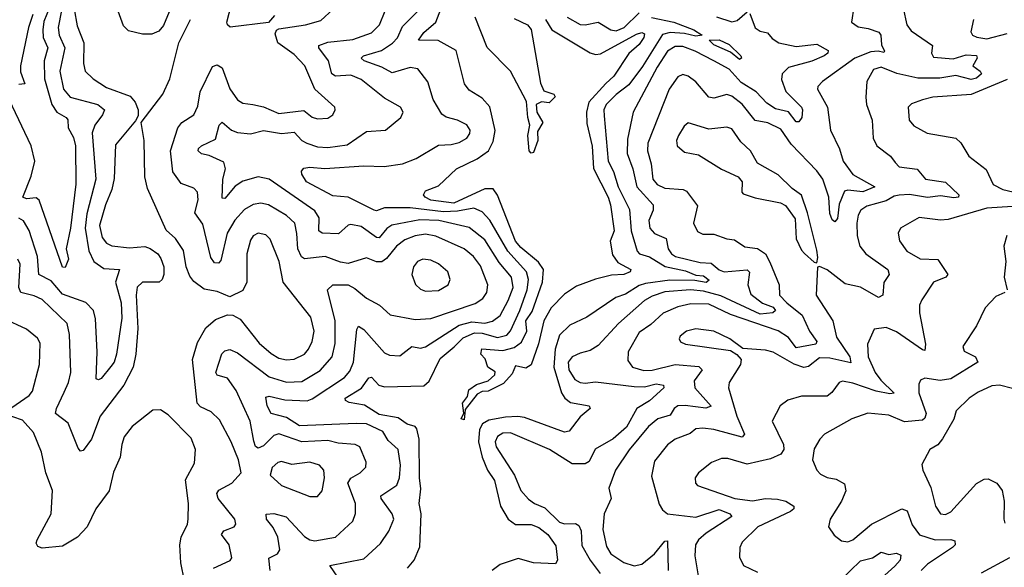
# Model space of a CAD drawing. Extents: x 1552294 to 1694791, y 811929 to 917222.
# Tile 535 of 643: x 1641398 to 1645223, y 904628 to 906755. Entities that reach past the tile are written whole.
import ezdxf

# ---------------------------------------------------------------- set-up
doc = ezdxf.new("R2010")
doc.units = 0

msp = doc.modelspace()

# ---------------------------------------------------------------- linework, layer by layer
at = {"layer": '0CON10XD'}
for points in [[(1641985, 906800.8), (1641957.6, 906732.4), (1641939.4, 906710.6), (1641911.5, 906698.5), (1641875, 906698.3), (1641821.2, 906711.2), (1641801.5, 906731.5), (1641750, 906875)], [(1643295.9, 905664.1), (1643315.2, 905715), (1643308.9, 905755), (1643261.4, 905811.4), (1643205, 905900.3), (1643145, 905947.4), (1643027.1, 905975), (1642952.6, 905977.4), (1642843.7, 905956.3), (1642825, 905943.7), (1642795, 905907.6), (1642785, 905908.3), (1642725, 905951.1), (1642685, 905959.3), (1642673.9, 905956.1), (1642636.9, 905923.1), (1642574, 905925), (1642560.3, 905935), (1642561.7, 905985), (1642545, 906012.4), (1642367.5, 906135), (1642325, 906144.1), (1642265, 906127.5), (1642235, 906108.6), (1642195, 906060), (1642185, 906062), (1642187.8, 906135), (1642198.1, 906175), (1642191.1, 906201.1), (1642135, 906226.7), (1642104.1, 906234.1), (1642092.2, 906245), (1642093.1, 906255), (1642105, 906264.7), (1642159.2, 906290.8), (1642173.1, 906345), (1642185, 906357.3), (1642221.5, 906325), (1642245, 906316.6), (1642295, 906311.8), (1642345, 906324), (1642415, 906312.2), (1642465, 906317.5), (1642495, 906285.3), (1642513.6, 906275), (1642555, 906261), (1642595, 906258), (1642671.1, 906268.9), (1642745, 906320), (1642820, 906325), (1642879.2, 906375), (1642888.1, 906395), (1642877.5, 906415), (1642815, 906450), (1642725, 906521.9), (1642685, 906539.8), (1642625.7, 906535.7), (1642610.9, 906545), (1642598.4, 906595), (1642560.4, 906645), (1642560.6, 906655), (1642595, 906667.7), (1642692.1, 906677.9), (1642765, 906704.2), (1642796.5, 906735), (1642839.6, 906845)], [(1644816.1, 906865), (1644844.4, 906735), (1644861.3, 906711.3), (1644944.4, 906655), (1644940.9, 906625), (1644948.7, 906608.7), (1645025, 906602.5), (1645075, 906618.2), (1645115, 906615.2), (1645118.1, 906605), (1645100.5, 906575), (1645129.1, 906555), (1645134.2, 906545), (1645115, 906528.1), (1645095, 906521.9), (1645035, 906537.4), (1644972.5, 906527.5), (1644887.4, 906527.4), (1644806, 906546), (1644745, 906570.2), (1644715, 906561.8), (1644689.7, 906515), (1644686, 906454), (1644687.5, 906425), (1644710.4, 906365), (1644713.3, 906295), (1644728.2, 906265), (1644781.1, 906225), (1644799.6, 906199.6), (1644815, 906183.3), (1644884.7, 906174.7), (1644917.1, 906135), (1644995, 906123.3), (1645046.8, 906075), (1645045.9, 906065), (1645027.8, 906062.2), (1644975, 906071.2), (1644925, 906064.6), (1644855, 906075.6), (1644815, 906073.8), (1644795, 906069.5), (1644765, 906051.2), (1644689.4, 906030.6), (1644666.2, 906015), (1644655.4, 905995), (1644650.9, 905965), (1644651.3, 905915), (1644662.7, 905875), (1644685.4, 905845), (1644771.4, 905785), (1644776.5, 905765), (1644755.9, 905734.1), (1644751.9, 905685), (1644735, 905675.5), (1644665, 905715.3), (1644605, 905729.3), (1644535, 905782.5), (1644505, 905796.7), (1644497, 905793), (1644492.9, 905685), (1644556.6, 905585), (1644571.2, 905521.2), (1644623.4, 905445), (1644627.5, 905422.5), (1644545, 905440.2), (1644505, 905441.1), (1644462.6, 905407.4), (1644445, 905403.6), (1644406.9, 905416.9), (1644325, 905463.4), (1644295, 905471.3), (1644207.9, 905477.9), (1644157.5, 905515), (1644095, 905545.3), (1644025, 905553.8), (1643988.6, 905545), (1643964.4, 905525), (1643960, 905515), (1643965, 905502.9), (1643985, 905494.6), (1644159.5, 905469.5), (1644184.4, 905454.4), (1644201.2, 905435), (1644198, 905415), (1644154.5, 905345), (1644151.8, 905325), (1644184.2, 905215), (1644214.2, 905145), (1644205, 905133.8), (1644095, 905163.2), (1644052.5, 905167.5), (1644024.4, 905165.6), (1644002.9, 905147.1), (1643944.4, 905125), (1643915, 905103.8), (1643865, 905040), (1643852.3, 904982.3), (1643882.7, 904872.7), (1643895, 904850.6), (1643915, 904835.5), (1644025, 904822.5), (1644115, 904851.6), (1644157.5, 904835), (1644164.3, 904825), (1644065, 904760.6), (1644035.3, 904735), (1644023.5, 904715), (1644021.7, 904671.7), (1644034.2, 904595)], [(1641515.9, 906805), (1641492.3, 906747.7), (1641487.6, 906715), (1641488.9, 906685), (1641507.2, 906645), (1641492.8, 906595), (1641495.1, 906525.1), (1641523.8, 906425), (1641542.8, 906395), (1641578.8, 906375), (1641585, 906365.5), (1641586.1, 906335), (1641607.3, 906297.3), (1641614.9, 906264.9), (1641615.9, 906115.9), (1641595.6, 905944.4), (1641579.4, 905865), (1641587.8, 905825), (1641575, 905792.5), (1641565, 905793.3), (1641473.5, 906053.5), (1641462.3, 906062.3), (1641425, 906058.5), (1641411.1, 906065), (1641443.2, 906146.8), (1641456.6, 906205), (1641443.1, 906265), (1641334.3, 906494.3)], [(1641610.6, 906795), (1641621.4, 906731.4), (1641647.6, 906665), (1641645.8, 906585), (1641653.1, 906555), (1641683.8, 906525), (1641735, 906492), (1641827.3, 906457.3), (1641847.1, 906435), (1641858.5, 906405), (1641858.3, 906381.7), (1641848.7, 906361.3), (1641770.9, 906269.1), (1641765, 906137.5), (1641756.2, 906095), (1641731.5, 906035), (1641708.7, 905955), (1641718.8, 905908.8), (1641735, 905886.2), (1641756.6, 905876.6), (1641825, 905868.2), (1641884.3, 905874.3), (1641905.8, 905865.7), (1641934.7, 905844.7), (1641947, 905827), (1641957.7, 905795), (1641958.2, 905765), (1641951.5, 905745), (1641940, 905735), (1641875, 905735.4), (1641855, 905715.8), (1641850.8, 905685), (1641856.7, 905555), (1641849.8, 905455), (1641839.4, 905405), (1641802.4, 905335), (1641711.2, 905215), (1641677.5, 905125), (1641645, 905080.8), (1641635, 905079.2), (1641625, 905090), (1641587, 905187), (1641537.1, 905225), (1641540.7, 905245), (1641571.7, 905308.3), (1641588.2, 905345), (1641597.2, 905385), (1641592.4, 905532.4), (1641583.3, 905575), (1641485, 905668.2), (1641455, 905682.4), (1641402.5, 905695), (1641394.5, 905715), (1641400, 905805), (1641390.7, 905825)], [(1642371.2, 904615), (1642366.2, 904663.8), (1642400.1, 904679.9), (1642408.8, 904695), (1642401, 904745), (1642382.8, 904782.8), (1642356.8, 904815), (1642355.6, 904834.4), (1642385, 904836.2), (1642433.4, 904823.4), (1642505, 904746.8), (1642525, 904733.9), (1642545, 904731), (1642625.2, 904744.8), (1642692.6, 904807.4), (1642703.1, 904836.9), (1642702.9, 904875), (1642673.4, 904955), (1642685, 904974.1), (1642720.9, 904995), (1642743.1, 905016.9), (1642744.4, 905035.6), (1642720, 905095), (1642701.2, 905105), (1642635, 905109.3), (1642595, 905120), (1642494.6, 905114.6), (1642405, 905146.2), (1642385, 905139.6), (1642345, 905099.1), (1642325, 905090), (1642315, 905096.7), (1642307.5, 905117.5), (1642293.5, 905195), (1642238.9, 905315), (1642205, 905361.9), (1642165, 905374.5), (1642160.9, 905385), (1642183.3, 905456.7), (1642195, 905468), (1642215, 905473.2), (1642245, 905461.3), (1642367.2, 905367.2), (1642435, 905346.6), (1642495, 905349.8), (1642565, 905392.4), (1642611.9, 905445), (1642623.6, 905496.4), (1642624.4, 905585), (1642594.3, 905705.7), (1642615, 905725.4), (1642675, 905724.6), (1642700.9, 905710.9), (1642745, 905673.6), (1642795.6, 905645.6), (1642837.9, 905607.9), (1642935, 905590.8), (1642995, 905593.9), (1643167.4, 905652.6), (1643198.1, 905671.9), (1643212.5, 905695), (1643217.5, 905725), (1643188.1, 905798.1), (1643161.8, 905835), (1643124.5, 905864.5), (1643015, 905913.3), (1642975, 905921.2), (1642935, 905915.5), (1642895, 905899.6), (1642861.8, 905875), (1642822.7, 905827.3), (1642805, 905814.3), (1642785, 905814.7), (1642745, 905829.7), (1642675, 905807.5), (1642645, 905812.3), (1642585, 905834.7), (1642505, 905825.8), (1642493.3, 905833.3), (1642478.7, 905865), (1642474.4, 905924.4), (1642466.7, 905965), (1642434.8, 905994.8), (1642365, 906035.3), (1642335, 906041.6), (1642305, 906037.1), (1642271.9, 906018.1), (1642233.8, 905976.2), (1642203.7, 905925), (1642180, 905820), (1642170.7, 905809.3), (1642155, 905810), (1642140.4, 905830.4), (1642110.4, 905960.4), (1642078.8, 906005), (1642092.1, 906055), (1642089.2, 906085), (1642075, 906100.5), (1642025, 906118.8), (1641993.6, 906163.6), (1641984.8, 906245), (1642012.9, 906335), (1642028.5, 906355), (1642074.7, 906385.3), (1642090.8, 906419.2), (1642099, 906475), (1642146.7, 906573.2), (1642165, 906580), (1642185, 906567.5), (1642215, 906485.6), (1642245, 906443.8), (1642265, 906430.8), (1642304.5, 906425.5), (1642345, 906416.5), (1642405, 906390), (1642501.6, 906401.6), (1642535, 906376.7), (1642555, 906369.5), (1642595, 906372.7), (1642614.2, 906385), (1642624.2, 906405), (1642622.5, 906415), (1642544.4, 906484.4), (1642506.5, 906575), (1642465, 906619.2), (1642401.2, 906665), (1642390.7, 906699.3), (1642395.6, 906714.4), (1642405, 906719.4), (1642508.8, 906735), (1642568.8, 906751.2), (1642615.7, 906795)], [(1642388.5, 906771.5), (1642365, 906744), (1642215.5, 906725.5), (1642205, 906734.4), (1642203.1, 906745), (1642220.7, 906815)], [(1643675, 906506.8), (1643609.2, 906435), (1643600, 906395), (1643601.6, 906351.6), (1643622.9, 906262.9), (1643626.9, 906176.9), (1643684.2, 906065), (1643692.9, 906035), (1643707.6, 905935), (1643691.6, 905895), (1643700.9, 905840.9), (1643722.2, 905812.2), (1643772.5, 905785), (1643769.5, 905775), (1643745, 905764.8), (1643697.6, 905762.4), (1643635, 905746.5), (1643560.8, 905719.1), (1643515, 905688.5), (1643463.2, 905635), (1643433.9, 905585), (1643413.8, 905496.2), (1643385.8, 905414.2), (1643365, 905401.2), (1643325, 905410), (1643310.9, 905379.1), (1643278.2, 905341.8), (1643218.2, 905311.8), (1643195, 905310.6), (1643175, 905300), (1643128.8, 905241.2), (1643125, 905200), (1643113.3, 905205), (1643123.6, 905226.4), (1643118.2, 905265), (1643138.5, 905291.5), (1643143.2, 905316.8), (1643172.7, 905337.3), (1643217.9, 905352.1), (1643243.8, 905375), (1643245, 905387.5), (1643217.5, 905405), (1643207, 905437), (1643190, 905455), (1643193.3, 905476.7), (1643275, 905469.2), (1643318.7, 905481.3), (1643347.8, 905502.2), (1643368.8, 905545), (1643364.9, 905585), (1643388.6, 905621.4), (1643429.5, 905735), (1643432.7, 905785), (1643413.4, 905813.4), (1643345, 905869.3), (1643324.3, 905895), (1643255, 906073.3), (1643237.3, 906097.3), (1643205, 906098), (1643085, 906041.5), (1642995, 906053.1), (1642972.9, 906065), (1642966.9, 906075), (1642975, 906090), (1643025, 906109.4), (1643095.7, 906175), (1643175.4, 906214.6), (1643219.7, 906245), (1643237.8, 906282.2), (1643245.8, 906324.2), (1643225, 906416.4), (1643195, 906450), (1643145, 906481.5), (1643126.9, 906505), (1643094.5, 906635), (1643024.1, 906674.1), (1642947.5, 906675), (1642967.7, 906705), (1643015, 906744.6), (1643034.8, 906795)], [(1644639.2, 906805), (1644629.4, 906745), (1644655, 906727.3), (1644695, 906721.1), (1644736.3, 906706.3), (1644744.1, 906695), (1644746.5, 906656.5), (1644758.1, 906631.9), (1644755, 906626.7), (1644732.7, 906632.7), (1644705, 906629.9), (1644642.7, 906605), (1644516.7, 906515), (1644499.4, 906495), (1644498.1, 906485), (1644536.5, 906415), (1644548.2, 906325), (1644582.8, 906252.8), (1644597.6, 906205), (1644635, 906153), (1644720, 906105), (1644673.8, 906086.2), (1644615, 906092.5), (1644601.9, 906088.1), (1644581.5, 906038.5), (1644575, 905983.1), (1644565, 905969.4), (1644555, 905976.9), (1644545, 906002.5), (1644541.4, 906065), (1644518, 906135), (1644495, 906167.4), (1644395, 906271.9), (1644355, 906329.4), (1644305, 906353.7), (1644255, 906363.2), (1644205, 906426.9), (1644165, 906457.9), (1644145, 906464.1), (1644095, 906450), (1644075, 906454.4), (1644025, 906513.1), (1643995, 906535.4), (1643975, 906541.5), (1643955, 906533.3), (1643921.2, 906485), (1643839.1, 906275), (1643836.6, 906245), (1643852, 906195), (1643857.5, 906135), (1643875.1, 906115.1), (1643905, 906100.3), (1643975.2, 906095.2), (1643988.7, 906088.7), (1644031.2, 906031.2), (1644016.2, 905965), (1644031.5, 905931.5), (1644051.7, 905921.7), (1644095, 905921.5), (1644145, 905903.5), (1644175, 905899.4), (1644215, 905871.9), (1644265, 905865.4), (1644295.2, 905845.2), (1644313, 905813), (1644348.2, 905725), (1644350.4, 905685), (1644378.1, 905655), (1644437.5, 905607.5), (1644466.5, 905545), (1644494.5, 905505), (1644491, 905495), (1644415, 905480), (1644385, 905520.5), (1644345, 905546.5), (1644159.5, 905609.5), (1644075, 905650), (1644005, 905650.6), (1643955, 905639.5), (1643898.5, 905615), (1643849.8, 905570.2), (1643805, 905539.1), (1643761.8, 905465), (1643761.2, 905431.2), (1643779.5, 905405), (1643822.7, 905392.7), (1643855, 905393.8), (1643945, 905415.4), (1644037.1, 905407.1), (1644050, 905395), (1644018.5, 905351.5), (1644021, 905325), (1644085, 905254.2), (1644064.3, 905245.7), (1643983.5, 905256.5), (1643955.2, 905254.8), (1643941.1, 905245), (1643925, 905219.1), (1643877.9, 905205), (1643841.2, 905175), (1643765.5, 905084.5), (1643713.1, 905005), (1643686.7, 904935), (1643696.5, 904895), (1643668.6, 904835), (1643663.8, 904775), (1643678.3, 904708.3), (1643695, 904680.4), (1643745, 904646.1), (1643785, 904632.9), (1643815, 904639.6), (1643865, 904680.5), (1643905, 904728.6), (1643915, 904730), (1643917.2, 904615)], [(1641560.9, 906790.9), (1641547.9, 906725), (1641551.7, 906695), (1641573.2, 906645), (1641554.8, 906555), (1641568.1, 906485), (1641595, 906454.2), (1641702.5, 906425), (1641727.3, 906405), (1641720, 906385), (1641690, 906345), (1641680.2, 906315), (1641693.6, 906135), (1641659, 906001), (1641652.6, 905945), (1641666.9, 905856.9), (1641686.2, 905815), (1641725, 905788.5), (1641786.4, 905785), (1641770.7, 905735), (1641792.1, 905655), (1641794.9, 905595), (1641774.8, 905455), (1641765.7, 905425), (1641752.9, 905407.1), (1641715, 905361.5), (1641705, 905355.5), (1641695, 905359.2), (1641699, 905465), (1641692.8, 905592.8), (1641685.2, 905625.2), (1641655.9, 905655.9), (1641565, 905688.3), (1641520.2, 905740.2), (1641473.1, 905765), (1641467.7, 905835), (1641435, 905936.4), (1641413.4, 905973.4), (1641395, 905983.5)], [(1641449.4, 906775), (1641432.4, 906725), (1641400.9, 906575), (1641401.7, 906551.7), (1641418, 906505), (1641395, 906503.3)], [(1642151.5, 904625), (1642216.2, 904653.8), (1642222.9, 904665), (1642212.6, 904715), (1642181.9, 904755), (1642190.9, 904769.1), (1642231.2, 904785), (1642238.6, 904795), (1642234.4, 904815), (1642169.7, 904895), (1642164.7, 904915), (1642172.3, 904927.7), (1642222.2, 904955), (1642258.8, 904995), (1642248.2, 905045), (1642219.6, 905115), (1642175, 905200), (1642141.7, 905231.7), (1642100.9, 905250.9), (1642088.3, 905265), (1642070, 905435), (1642089.3, 905500.7), (1642121.7, 905558.3), (1642159.2, 905590.7), (1642205, 905608.9), (1642226.5, 905606.5), (1642255, 905591.5), (1642328.8, 905498.8), (1642375, 905458.1), (1642405, 905440.2), (1642435, 905433), (1642465, 905435.8), (1642504.8, 905455.2), (1642520.5, 905475), (1642534.7, 905505), (1642542.2, 905545), (1642529.9, 905599.9), (1642422.3, 905735), (1642405.9, 905815), (1642371.8, 905901.8), (1642355, 905919.1), (1642325, 905925.4), (1642305.6, 905915), (1642295, 905898.1), (1642280.6, 905845), (1642280.2, 905735), (1642265, 905702.3), (1642215, 905678.8), (1642165, 905698.4), (1642115, 905708.4), (1642075, 905737.3), (1642058.9, 905758.9), (1642044.6, 905795), (1642035, 905858), (1642004.2, 905905), (1641967.3, 905937.3), (1641895, 906099.2), (1641884.1, 906145), (1641882.1, 906285), (1641870, 906355), (1641953.8, 906465), (1641981.1, 906525), (1642016.4, 906665), (1642062.3, 906755)], [(1642904.7, 904625), (1642931.3, 904655), (1642952.9, 904707.1), (1642958.1, 904835), (1642949.6, 904875), (1642957.1, 904932.9), (1642951, 904975), (1642949.8, 905125), (1642941.2, 905165), (1642934.4, 905175), (1642903.1, 905183.1), (1642868.9, 905208.9), (1642795, 905221), (1642737.6, 905257.6), (1642677.7, 905267.7), (1642664.3, 905275), (1642663.3, 905285), (1642726.4, 905323.6), (1642755, 905363.8), (1642765, 905366.7), (1642793.9, 905335), (1642815, 905329.3), (1642967.7, 905332.3), (1642989.6, 905350.4), (1643031.4, 905438.6), (1643086.3, 905483.7), (1643121.5, 905518.5), (1643165, 905537.8), (1643195, 905537.4), (1643255, 905520.5), (1643290.6, 905529.4), (1643305, 905545.8), (1643341.1, 905625), (1643369.7, 905705), (1643374.6, 905745), (1643366.7, 905775), (1643294.5, 905855), (1643225, 905976.5), (1643195, 906008.4), (1643162.7, 906022.7), (1643099.3, 906010.7), (1643045, 906008), (1642915, 906024.6), (1642815.8, 906024.2), (1642785, 906012.6), (1642775, 906014.7), (1642675, 906064.8), (1642615, 906070.4), (1642511.9, 906125), (1642494.3, 906155), (1642493.3, 906166.7), (1642502.2, 906177.8), (1642525, 906181.9), (1642583.6, 906176.4), (1642735, 906187.4), (1642814.3, 906184.3), (1642885, 906194.7), (1642938.1, 906215), (1643025, 906267.1), (1643075, 906269.5), (1643105, 906277.5), (1643135.4, 906295), (1643147.6, 906312.4), (1643148.6, 906325), (1643135, 906345.9), (1643098.9, 906365), (1643055, 906375.6), (1643037.8, 906387.8), (1643004.3, 906445), (1642983.4, 906513.4), (1642945, 906563.8), (1642915, 906568.9), (1642845, 906548.8), (1642805, 906570.7), (1642736.2, 906595), (1642725.5, 906605), (1642734.4, 906615), (1642804, 906635), (1642846.7, 906663.4), (1642865.4, 906684.6), (1642885, 906728.2), (1642942.6, 906785)], [(1643319.8, 906759.8), (1643371.2, 906735), (1643385, 906716.2), (1643421.7, 906508.3), (1643435, 906478), (1643473.3, 906465), (1643478.8, 906455), (1643455, 906432.2), (1643425, 906435.4), (1643404.6, 906425), (1643406.8, 906395), (1643430.8, 906355), (1643409.4, 906320.6), (1643411.5, 906285), (1643395, 906238.8), (1643385, 906236), (1643377.5, 906245), (1643372.2, 906305), (1643380, 906345), (1643371.8, 906375), (1643367.4, 906437.4), (1643305.6, 906555), (1643215, 906646.7), (1643167.5, 906765)], [(1643853.2, 906763.2), (1643939.2, 906745), (1644016.8, 906715), (1644050, 906695), (1644025, 906690.7), (1643980.8, 906700.8), (1643925, 906704.4), (1643895, 906697.1), (1643817.6, 906572.4), (1643765, 906501.8), (1643715, 906464.3), (1643676.3, 906425), (1643668.1, 906405), (1643668.7, 906381.3), (1643685, 906205.7), (1643705.6, 906165), (1643723.1, 906105), (1643767, 906017), (1643774.3, 905935), (1643797.7, 905855), (1643806.7, 905845), (1643845, 905833.4), (1643905.8, 905795.8), (1643985, 905778.8), (1644025, 905762.6), (1644055, 905759.8), (1644077, 905743), (1644065, 905733.7), (1644021.5, 905741.5), (1643923.4, 905743.4), (1643829.5, 905730.5), (1643805, 905722.3), (1643751.8, 905688.2), (1643714.4, 905675.6), (1643601, 905599), (1643535, 905568.8), (1643495, 905530), (1643478.4, 905475), (1643473.5, 905405), (1643503.5, 905305), (1643516.5, 905285), (1643537.5, 905267.5), (1643610, 905255), (1643614, 905245), (1643575, 905211.8), (1643533.5, 905156.5), (1643515, 905152.8), (1643359.2, 905209.2), (1643333, 905213), (1643285, 905211.5), (1643221.4, 905198.6), (1643196.5, 905185), (1643185, 905163.1), (1643180.9, 905115), (1643194.9, 905055), (1643215.4, 905005.4), (1643243.1, 904965), (1643266, 904865), (1643296.1, 904815), (1643325, 904793.5), (1643385, 904794.2), (1643415, 904782.5), (1643450.2, 904755), (1643480.7, 904710.7), (1643487.9, 904655), (1643479.2, 904640.7), (1643395, 904644.5), (1643335, 904661.6), (1643265, 904638.7), (1643233.8, 904615)], [(1644235, 906778.6), (1644255, 906723.1), (1644275, 906710), (1644303.3, 906703.3), (1644321.7, 906681.7), (1644347.3, 906665), (1644415, 906650.6), (1644495, 906659.5), (1644538.7, 906635), (1644537.2, 906625), (1644523.8, 906615), (1644475, 906593), (1644385, 906568.8), (1644360.3, 906545), (1644357.8, 906522.2), (1644375, 906475.3), (1644435, 906415.3), (1644439, 906405), (1644436.2, 906375), (1644425, 906358.2), (1644415, 906358.2), (1644385, 906397), (1644335, 906408), (1644300.8, 906430.8), (1644259, 906475), (1644201.4, 906511.4), (1644155, 906562.6), (1644095.1, 906595.1), (1644022.9, 906632.8), (1643975, 906650.1), (1643945, 906650.3), (1643915, 906632.2), (1643875, 906570.4), (1643781.4, 906395), (1643759.3, 906290.7), (1643758.3, 906235), (1643780.2, 906175), (1643796.3, 906105), (1643859.3, 906035), (1643859.7, 906015), (1643843, 905975), (1643845.8, 905945), (1643865, 905924.2), (1643910, 905905), (1643918.1, 905865), (1643930, 905845), (1643945.6, 905835), (1644041.8, 905811.8), (1644085, 905808.4), (1644115, 905783.5), (1644135, 905775.7), (1644225, 905783.4), (1644233.7, 905773.7), (1644226.5, 905725), (1644238, 905688), (1644283.9, 905653.9), (1644325, 905637.6), (1644335, 905625.3), (1644324.4, 905615.6), (1644275, 905611.5), (1644122.6, 905682.6), (1644055, 905700.3), (1644004.5, 905705.5), (1643905, 905697.9), (1643855, 905681.3), (1643825, 905664.3), (1643724.1, 905575), (1643645, 905488.7), (1643615, 905470), (1643575, 905460), (1643545, 905444.7), (1643529.1, 905425), (1643531.3, 905395), (1643555, 905357.5), (1643575, 905345.6), (1643595, 905342.4), (1643635, 905348.1), (1643785, 905329.7), (1643825, 905329.1), (1643870.8, 905340.9), (1643899.2, 905335), (1643900.6, 905325), (1643845.4, 905274.6), (1643796.1, 905243.9), (1643755, 905171.8), (1643703.5, 905126.5), (1643633.3, 905086.7), (1643611.1, 905038.9), (1643595, 905030.2), (1643545, 905029.3), (1643456.4, 905085), (1643305, 905150.2), (1643275, 905148.9), (1643255, 905136.4), (1643245.7, 905115), (1643249, 905095), (1643321.1, 904985), (1643345, 904925.5), (1643375, 904892.1), (1643398.1, 904875), (1643438.8, 904858.8), (1643495, 904803.5), (1643515, 904796.1), (1643557.4, 904797.4), (1643570.6, 904790.6), (1643579.1, 904769.1), (1643582.7, 904712.7), (1643614.9, 904654.9), (1643653.3, 904603.3)], [(1643440.7, 906755), (1643465.2, 906715), (1643615, 906626.3), (1643635, 906619), (1643655, 906622.2), (1643795, 906698.5), (1643815, 906704.7), (1643825, 906700), (1643822.4, 906685), (1643805, 906658), (1643765, 906623.8), (1643706.5, 906535), (1643675, 906506.8)], [(1643525.4, 906765), (1643575, 906736.7), (1643595, 906734.3), (1643645, 906744.7), (1643695, 906714.7), (1643715, 906711), (1643746.7, 906725), (1643805, 906780.9)], [(1644105.9, 906765.9), (1644165, 906746.8), (1644185, 906751.6), (1644225, 906785.6)], [(1645103.1, 906755), (1645093, 906707), (1645099.4, 906695), (1645116.5, 906686.5), (1645155, 906681), (1645235, 906701)], [(1644195, 906599.5), (1644159.1, 906629.1), (1644095, 906657.3), (1644076.2, 906675), (1644115, 906676.6), (1644155, 906657.9), (1644199.6, 906615), (1644201.9, 906605), (1644195, 906599.5)], [(1645235, 906521.9), (1645095, 906463.6), (1644945.9, 906454.1), (1644905, 906443.8), (1644862.5, 906427.5), (1644849.4, 906415), (1644853.3, 906365), (1644871.9, 906341.9), (1644923.7, 906313.7), (1645035, 906294.4), (1645055, 906275.8), (1645085.7, 906225), (1645152.8, 906172.8), (1645179.5, 906115), (1645217.1, 906095), (1645295, 906077.1)], [(1644495, 905810), (1644499.5, 905830.5), (1644495, 905860), (1644459.1, 906005), (1644435, 906073.8), (1644398.9, 906098.9), (1644345, 906152.1), (1644265, 906197.1), (1644236.8, 906245), (1644200.3, 906280.3), (1644165, 906331.2), (1644145, 906336.8), (1644075, 906328.9), (1643995, 906353.5), (1643979.4, 906340.6), (1643957.7, 906305), (1643950.4, 906285), (1643952.9, 906265), (1643980.7, 906240.7), (1644035, 906230), (1644125, 906174.7), (1644189.2, 906145), (1644204.4, 906125), (1644204, 906085), (1644208.8, 906078.8), (1644255, 906062.9), (1644353.6, 906043.6), (1644372.8, 906032.8), (1644411.1, 905981.1), (1644415, 905903.3), (1644435, 905860), (1644447.1, 905847.1), (1644485, 905812.5), (1644495, 905810)], [(1645255, 906028.7), (1645155, 906022.3), (1645005, 905978.2), (1644975, 905976.2), (1644893.2, 905986.8), (1644820, 905945), (1644810.4, 905925), (1644816, 905896), (1644844.5, 905855), (1644896, 905826), (1644965, 905823.1), (1645004.5, 905765), (1644995.8, 905755), (1644948, 905735), (1644903.3, 905666.7), (1644894.5, 905645.5), (1644893.3, 905616.7), (1644916.6, 905495), (1644915, 905470), (1644905, 905471.8), (1644805, 905542.8), (1644765, 905559.5), (1644717.8, 905552.2), (1644692, 905495), (1644694.8, 905445), (1644722.1, 905385), (1644744, 905354), (1644795, 905304.4), (1644778.2, 905301.8), (1644725, 905311.4), (1644635, 905343.5), (1644595, 905350.4), (1644581.9, 905345), (1644553.7, 905306.3), (1644535, 905292.3), (1644435, 905292.9), (1644383, 905277), (1644352.5, 905255), (1644321.5, 905195), (1644366, 905105), (1644366.7, 905085), (1644355, 905067.7), (1644315, 905049.4), (1644225, 905028), (1644149.2, 905050.8), (1644125, 905050), (1644085.8, 905035), (1644035.8, 904995), (1644022.5, 904975), (1644024.3, 904955), (1644032, 904945), (1644176, 904895), (1644245, 904885.6), (1644295, 904894.5), (1644342.6, 904892.6), (1644374.8, 904884.8), (1644405.7, 904865), (1644405.6, 904855), (1644392.2, 904845), (1644265.4, 904785), (1644205.6, 904725), (1644195.5, 904705), (1644195, 904667.5), (1644210.8, 904635), (1644265, 904608.5)], [(1645233.5, 905916.5), (1645221.1, 905875), (1645229.6, 905815), (1645223.1, 905755), (1645234.4, 905705)], [(1642975, 905700.3), (1643025, 905702.5), (1643062.5, 905725), (1643070.5, 905745), (1643061.5, 905775), (1643025, 905806.9), (1642995, 905820.7), (1642965, 905824.6), (1642943.3, 905815), (1642927.7, 905795), (1642921.2, 905765), (1642935.8, 905725.8), (1642955, 905708.5), (1642975, 905700.3)], [(1645225.8, 905695), (1645190.7, 905679.3), (1645148.8, 905635), (1645115, 905566), (1645062.5, 905485), (1645067, 905467), (1645110.8, 905445), (1645120.8, 905425), (1645015, 905359.6), (1644973.8, 905353.8), (1644915, 905362.2), (1644898, 905355), (1644891.5, 905338.5), (1644891.1, 905305), (1644919.7, 905225), (1644915, 905207.1), (1644905, 905198.8), (1644835, 905192.1), (1644775, 905219.1), (1644693.4, 905226.6), (1644630.8, 905205), (1644525, 905144.5), (1644506.4, 905125), (1644485, 905087.5), (1644478.5, 905045), (1644495.6, 905005.6), (1644509.7, 904989.7), (1644535, 904977.1), (1644570, 904970), (1644602.4, 904952.4), (1644607.8, 904925), (1644591.5, 904885), (1644546.2, 904815), (1644540.4, 904785), (1644562, 904752), (1644590.8, 904730.7), (1644615, 904726.8), (1644635, 904734.6), (1644707.8, 904795), (1644825, 904854.5), (1644846.5, 904846.5), (1644865, 904792.2), (1644893.5, 904753.5), (1644955, 904734.5), (1645016, 904736), (1645030.9, 904730.9), (1645032.2, 904715), (1645022.2, 904705), (1644925, 904640), (1644900.8, 904615)], [(1642651.3, 904565), (1642603.3, 904635), (1642735, 904660.3), (1642800.3, 904719.7), (1642832.2, 904767.8), (1642851.3, 904815), (1642845.9, 904835), (1642802.8, 904895), (1642801.5, 904905), (1642863.3, 904946.7), (1642873.9, 904975), (1642877.9, 905025), (1642868.7, 905085), (1642830.1, 905120.1), (1642808.5, 905155), (1642745, 905184.8), (1642705, 905186.3), (1642485, 905176.7), (1642435, 905209.1), (1642375.2, 905225.2), (1642360, 905255), (1642355, 905288.6), (1642367.3, 905292.7), (1642428.6, 905278.6), (1642515, 905274.4), (1642535, 905281.9), (1642660, 905365), (1642681, 905389), (1642695.7, 905425), (1642708.2, 905551.8), (1642715, 905564.4), (1642735, 905551.4), (1642815, 905460.8), (1642835, 905451.5), (1642875, 905449.6), (1642921.2, 905485), (1642955, 905479.4), (1642975, 905484.7), (1643105, 905568.3), (1643155, 905581.6), (1643205, 905575.5), (1643235, 905583.4), (1643265, 905605.9), (1643295.9, 905664.1)], [(1642038.5, 904575), (1642023.8, 904645), (1642020.4, 904715), (1642025.3, 904745), (1642049.6, 904795), (1642052.9, 904815), (1642054.6, 904875), (1642042.6, 904967.4), (1642077.9, 905032.1), (1642081.3, 905085), (1642065, 905128.9), (1641975, 905220), (1641945, 905238.8), (1641915, 905238), (1641835, 905174.3), (1641804.5, 905135), (1641794.5, 905105), (1641789.2, 905055), (1641762.3, 904997.7), (1641745.5, 904925), (1641694.4, 904855), (1641660.6, 904785), (1641622.9, 904745), (1641565, 904710), (1641485, 904702.5), (1641468.3, 904708.3), (1641462, 904722), (1641466, 904735), (1641520.6, 904835), (1641526.2, 904926.2), (1641500, 904995), (1641483.5, 905075), (1641451.4, 905151.4), (1641408.7, 905198.7), (1641334.4, 905225), (1641434.6, 905295), (1641447.6, 905312.4), (1641475.3, 905415), (1641478.3, 905498.2), (1641467.8, 905517.8), (1641425, 905552.9), (1641335, 905594.6)], [(1645255, 905321.7), (1645205, 905335.2), (1645175, 905332.2), (1645121.7, 905308.3), (1645086.9, 905285), (1645036.2, 905235), (1645026.8, 905203.2), (1644983.8, 905126.2), (1644965, 905103.6), (1644934.2, 905085), (1644902.6, 905027.4), (1644906.9, 905005), (1644937.4, 904937.4), (1644956.4, 904865), (1644975, 904835.4), (1644995, 904833.2), (1645015, 904843.8), (1645115, 904952.7), (1645145, 904970.4), (1645161.1, 904971.1), (1645194.4, 904954.4), (1645215.5, 904925.5), (1645223.1, 904885), (1645221.2, 904815), (1645225, 904798.8)], [(1642555, 904903.1), (1642573.5, 904925), (1642581.8, 904975), (1642580, 905005), (1642563.1, 905025), (1642525, 905035.8), (1642455, 905026.8), (1642415, 905038.8), (1642400.8, 905035), (1642378.6, 905015), (1642372, 904985), (1642415, 904945.6), (1642525, 904903.1), (1642555, 904903.1)], [(1644585, 904575.3), (1644665, 904653), (1644710.9, 904665), (1644745, 904686.5), (1644775, 904677.9), (1644805, 904682.5), (1644820.8, 904675), (1644818.5, 904655), (1644797.5, 904632.5), (1644746.4, 904585)], [(1645135, 904605.9), (1645245, 904665.2)]]:
    msp.add_lwpolyline(points, dxfattribs=at)

doc.saveas('drawing.dxf')
